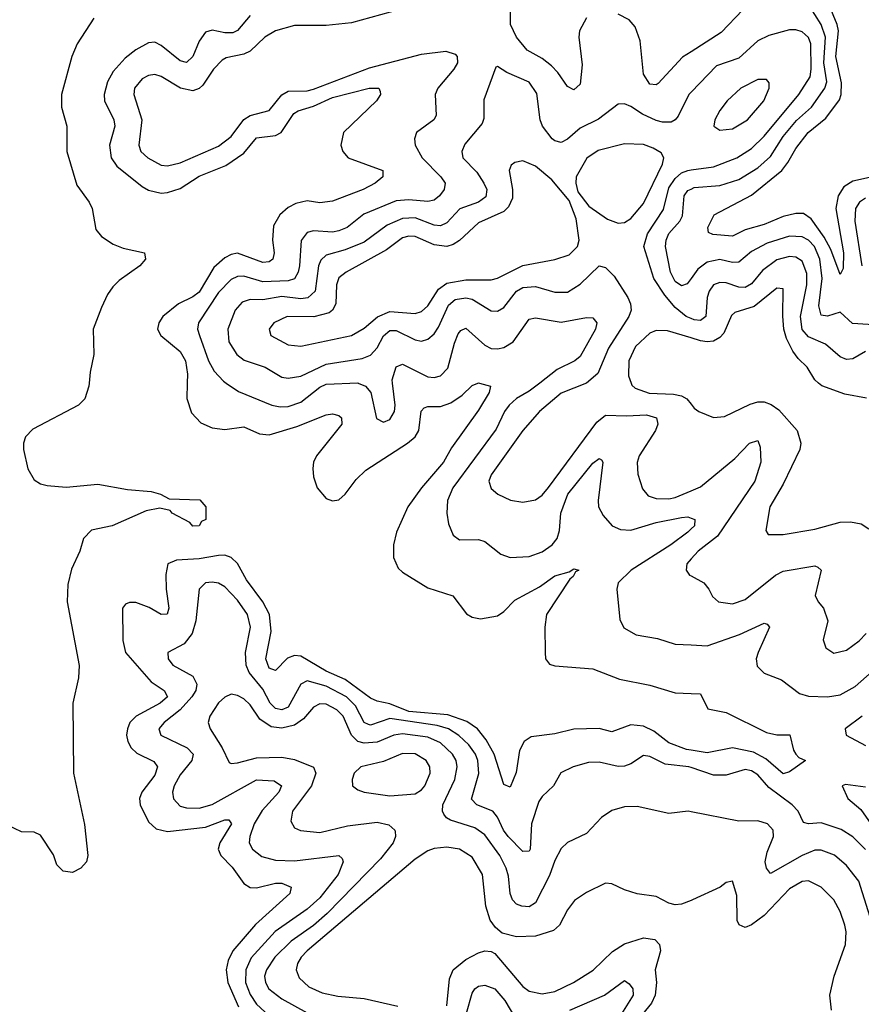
# Model space of a CAD drawing. Header units: inches. Extents: x 1552611 to 1694776, y 811966 to 917215.
# Tile 528 of 549: x 1667884 to 1670536, y 908041 to 911146. Entities that reach past the tile are written whole.
import ezdxf

# ---------------------------------------------------------------- set-up
doc = ezdxf.new("R2010")
doc.units = ezdxf.units.IN
doc.header["$MEASUREMENT"] = 0
for name, color, linetype in [('B6960', 7, 'Continuous'), ('B6961', 7, 'Continuous'), ('B6970', 7, 'Continuous'), ('B6971', 7, 'Continuous')]:
    doc.layers.add(name, color=color, linetype=linetype)

msp = doc.modelspace()

# ---------------------------------------------------------------- linework, layer by layer
at = {"layer": 'B6960', "color": 5}
msp.add_line((1668950, 910000.1, 740), (1668950.2, 910000, 740), dxfattribs=at)
for points, elevation in [([(1668103, 910000), (1668102.2, 909990), (1668088.9, 909950), (1668069.4, 909930), (1667925.6, 909854.4), (1667902.6, 909830), (1667895.8, 909810), (1667895.8, 909790), (1667909.7, 909729.7), (1667930, 909695.2), (1667950, 909681.8), (1667970, 909676.6), (1668030, 909672.1), (1668130, 909680.6), (1668224, 909664), (1668298.3, 909658.3), (1668328, 909650), (1668355.1, 909635.1), (1668451.2, 909631.2), (1668470.9, 909609.1), (1668470.5, 909570), (1668457, 909563), (1668450, 909549.9), (1668430, 909549.1), (1668420.1, 909560.1), (1668364.2, 909590), (1668357.8, 909597.8), (1668325.3, 909605.3), (1668282.6, 909597.4), (1668175.3, 909550), (1668110, 909536.4), (1668085.5, 909510), (1668073, 909470), (1668047, 909413), (1668035.7, 909364.3), (1668033.1, 909310), (1668071, 909109), (1668068.9, 909070), (1668051.4, 908990), (1668053.8, 908770), (1668088, 908608), (1668098.5, 908510), (1668094.2, 908490), (1668076.8, 908470), (1668050, 908456.7), (1668021.1, 908461.1), (1668000.5, 908480.5), (1667990, 908511.8), (1667950, 908574), (1667930, 908584), (1667890, 908585.2), (1667845.4, 908605.4)], 680), ([(1668411.9, 910000), (1668410.7, 909950.7), (1668425.8, 909905.8), (1668454.6, 909874.6), (1668490, 909858.7), (1668530, 909853.1), (1668590, 909862), (1668640, 909840), (1668670, 909836.2), (1668757.1, 909862.9), (1668850, 909899.8), (1668870, 909902.4), (1668890, 909897.8), (1668897.8, 909890), (1668898.8, 909870), (1668819.8, 909770), (1668810.1, 909750), (1668807.9, 909730), (1668810, 909704), (1668821, 909670), (1668850, 909636.2), (1668870, 909628.5), (1668890, 909632.1), (1668909.8, 909650), (1668944, 909696), (1668975.2, 909724.8), (1669106.4, 909810), (1669130.2, 909829.8), (1669141.9, 909850), (1669148.7, 909911.3), (1669158.2, 909921.8), (1669170, 909926), (1669210, 909926.3), (1669242.7, 909937.3), (1669278.1, 909961.9), (1669310, 909992.4), (1669328.2, 910000)], 720), ([(1668534.2, 910000), (1668573.6, 909973.6), (1668678.9, 909930), (1668704.7, 909924.7), (1668730, 909926.2), (1668770, 909939.9), (1668830, 909987), (1668850, 909996.1), (1668950, 910000.1)], 740), ([(1668950.2, 910000), (1668973.4, 909990), (1668990.9, 909970), (1669008.5, 909888.5), (1669030, 909876.5), (1669050, 909884.7), (1669064.7, 909910), (1669067.3, 909930), (1669059.1, 910000)], 740), ([(1669332.6, 910000), (1669368, 909990), (1669363.6, 909970), (1669330, 909914.2), (1669244.7, 909795.3), (1669219.7, 909750), (1669149.7, 909670), (1669107, 909610), (1669071.5, 909530), (1669061.5, 909490), (1669061.6, 909450), (1669076.6, 909416.6), (1669090, 909403.6), (1669170, 909353.8), (1669249.2, 909329.2), (1669292.3, 909272.3), (1669310, 909261.7), (1669336.3, 909256.3), (1669390, 909265.4), (1669410, 909279.1), (1669444.8, 909315.2), (1669522.6, 909357.4), (1669570, 909391.9), (1669615.6, 909404.4), (1669630, 909413.8), (1669646, 909410), (1669635.1, 909404.9), (1669628.4, 909390), (1669618, 909382), (1669543.7, 909270), (1669539.1, 909230), (1669539.6, 909150), (1669541.5, 909130), (1669553.6, 909113.6), (1669570, 909107.8), (1669690, 909098.9), (1669773.7, 909066.3), (1669870, 909047), (1669950, 909022.6), (1670000, 909021.2)], 720), ([(1669523, 910000), (1669490, 909974.6), (1669449.2, 909950.8), (1669426.5, 909930), (1669411.5, 909910), (1669385.2, 909854.8), (1669248.6, 909670), (1669232.4, 909630), (1669230.1, 909590.1), (1669235.7, 909555.7), (1669250, 909520.3), (1669270, 909506), (1669330, 909507.1), (1669350, 909500.2), (1669400.3, 909460.3), (1669429.3, 909449.3), (1669490, 909453.4), (1669530, 909467.2), (1669561.8, 909490), (1669577.5, 909510), (1669584.6, 909535.4), (1669589.5, 909590), (1669611.3, 909650), (1669690, 909747.2), (1669710, 909761.5), (1669717.8, 909757.8), (1669721.5, 909750), (1669706.8, 909630), (1669708.5, 909610), (1669722.5, 909582.5), (1669751.4, 909550), (1669777.7, 909537.7), (1669810, 909536.4), (1669890, 909559.7), (1669970, 909575.6), (1669990, 909577.6), (1670000, 909574.1)], 740), ([(1669670.1, 910000), (1669590, 909968), (1669521.6, 909910), (1669470, 909849.9), (1669370.1, 909710), (1669362.8, 909690), (1669370, 909667.1), (1669390.3, 909650), (1669430.7, 909630.7), (1669470, 909624.4), (1669510, 909632.1), (1669530, 909646.8), (1669550, 909670.1), (1669703.1, 909876.9), (1669730, 909899.1), (1669796.2, 909896.2), (1669859.8, 909899.8), (1669891, 909890), (1669895.3, 909870), (1669887.8, 909850), (1669835.8, 909770), (1669829.5, 909749.4), (1669832.3, 909712.3), (1669846.5, 909666.5), (1669864.5, 909644.5), (1669890, 909635.9), (1669930, 909634.7), (1669950, 909639), (1670000, 909660.1)], 760), ([(1669811.1, 910000), (1669813.5, 909993.5), (1669823.4, 909983.4), (1669867.6, 909967.6), (1669944.8, 909964.8), (1669970, 909959.8), (1669986.4, 909950), (1670000, 909933.1)], 780), ([(1670000, 909539.8), (1669989.2, 909530), (1669936, 909490), (1669811.4, 909410), (1669770.2, 909370), (1669766, 909350), (1669774.8, 909254.8), (1669787.7, 909227.7), (1669826.5, 909206.5), (1669894.2, 909194.2), (1669950, 909176.8), (1670000, 909174.1)], 740), ([(1670000, 908842.5), (1669985, 908844.9), (1669930, 908865.2), (1669882, 908902), (1669850, 908918.3), (1669810, 908922.1), (1669750, 908900.4), (1669710, 908910.9), (1669630, 908908.5), (1669570, 908893.7), (1669496.1, 908883.9), (1669473.8, 908870), (1669458.6, 908841.4), (1669448.4, 908771.6), (1669430, 908725.7), (1669410, 908734), (1669378.9, 908830), (1669354.5, 908874.5), (1669326.3, 908910), (1669292.9, 908933), (1669233.5, 908953.5), (1669110, 908964.5), (1669050, 908988), (1669010, 908996.3), (1668990, 909006.4), (1668910, 909065.4), (1668850, 909091.4), (1668770, 909138.3), (1668750, 909140.8), (1668727.7, 909132.3), (1668690, 909093), (1668670, 909101.1), (1668659.3, 909130), (1668676, 909216), (1668671.2, 909270), (1668650.5, 909310), (1668599, 909379), (1668570, 909430.4), (1668550, 909450.3), (1668530, 909456.7), (1668510, 909456.2), (1668450, 909446), (1668378.4, 909441.6), (1668351.3, 909430), (1668344.1, 909395.9), (1668345.3, 909350), (1668354.3, 909290), (1668349.2, 909270.8), (1668330, 909270.6), (1668292.4, 909292.4), (1668250, 909307.7), (1668230, 909308.3), (1668217.3, 909302.7), (1668207.5, 909290), (1668208.5, 909188.5), (1668217.2, 909150), (1668297.8, 909057.8), (1668338.8, 909030), (1668350.1, 909010), (1668326.9, 908990), (1668250.5, 908949.5), (1668231.4, 908930), (1668223.2, 908910), (1668220.8, 908890), (1668224.5, 908870), (1668235.1, 908850), (1668253, 908833), (1668306.6, 908806.6), (1668317.7, 908790), (1668310, 908763), (1668268.6, 908710), (1668261.3, 908690), (1668263.1, 908670), (1668290, 908616.3), (1668314.5, 908594.5), (1668350, 908586.3), (1668470, 908599.9), (1668530, 908623), (1668542.6, 908622.6), (1668551, 908610), (1668515.1, 908550), (1668509.6, 908530), (1668517.3, 908510), (1668553.1, 908473.1), (1668590, 908422.1), (1668610, 908409.1), (1668630, 908408.7), (1668690, 908423), (1668710, 908422.7), (1668739.7, 908410), (1668735.4, 908390), (1668627.1, 908292.9), (1668555.6, 908210), (1668540.6, 908179.4), (1668534.5, 908150), (1668540.1, 908110), (1668573, 908033)], 720), ([(1670000, 909445.6), (1669986, 909430), (1669984.2, 909410), (1669994.5, 909394.5), (1670000, 909391.6)], 760), ([(1670000, 908787.4), (1669992.2, 908790), (1669918.4, 908798.4), (1669870, 908822.6), (1669850, 908826), (1669810, 908799), (1669790, 908791.9), (1669770, 908790.9), (1669710, 908804.1), (1669676.7, 908803.3), (1669628.2, 908790), (1669589.5, 908770.5), (1669566.5, 908730), (1669530, 908696.5), (1669520, 908680), (1669496.6, 908610), (1669492.9, 908530), (1669490, 908523.9), (1669470, 908523.2), (1669423, 908570), (1669408.7, 908590), (1669390, 908631.2), (1669375, 908650), (1669324.5, 908670), (1669307.9, 908687.9), (1669331.4, 908768.6), (1669327.4, 908810), (1669319.9, 908830), (1669299.2, 908859.2), (1669268.3, 908888.3), (1669235.1, 908910), (1669200.1, 908920.1), (1669050, 908942.5), (1668990, 908921.1), (1668983.1, 908923.1), (1668970, 908929.5), (1668942, 908982), (1668913.6, 909010), (1668850, 909043.9), (1668790, 909061.1), (1668770, 909050.6), (1668730, 908978.2), (1668710, 908969.1), (1668690, 908973.8), (1668673.4, 908990), (1668650, 909034.5), (1668607.1, 909087.1), (1668597.3, 909110), (1668595.5, 909150), (1668611.4, 909230), (1668602.2, 909270), (1668570, 909315.7), (1668530, 909357.3), (1668510, 909369), (1668490, 909372.5), (1668470, 909369.8), (1668449.4, 909350), (1668439.1, 909250), (1668427.3, 909210), (1668402, 909178), (1668350.3, 909150), (1668352.2, 909130), (1668366.5, 909110), (1668430, 909075.7), (1668442.4, 909050), (1668439.4, 909030), (1668426.9, 909010), (1668390, 908969), (1668338.7, 908930), (1668322.7, 908910), (1668328.4, 908890), (1668411.7, 908850), (1668430.1, 908830), (1668426.9, 908810), (1668390, 908764.5), (1668370.6, 908730), (1668365.6, 908710), (1668368.4, 908688.4), (1668390, 908666.2), (1668410, 908660.3), (1668450, 908659.5), (1668490, 908671.2), (1668630, 908748.3), (1668686.2, 908746.1), (1668709.3, 908730), (1668700.9, 908710), (1668648.4, 908651.6), (1668622.6, 908610), (1668608.7, 908570), (1668607.1, 908550), (1668617.7, 908530), (1668647.1, 908507.1), (1668690, 908495.5), (1668750, 908493.5), (1668890, 908510.7), (1668900.5, 908500.5), (1668903.8, 908490), (1668887.8, 908450), (1668830, 908376.8), (1668790, 908341), (1668689, 908271), (1668613, 908187), (1668596.6, 908150), (1668595.5, 908110), (1668610, 908072.4), (1668630, 908041), (1668670, 908004.5)], 740), ([(1670000, 908647.9), (1669990.2, 908649.8), (1669930, 908642.2), (1669830, 908665), (1669790, 908663.4), (1669750, 908652.5), (1669717.4, 908630), (1669670, 908579.8), (1669610, 908550.8), (1669590, 908532.1), (1669570, 908494.7), (1669553.4, 908446.6), (1669510, 908360.9), (1669490, 908347.8), (1669466, 908350), (1669450, 908357.1), (1669437.1, 908370), (1669429.5, 908390), (1669424.5, 908444.5), (1669417.3, 908470), (1669396.8, 908510), (1669350, 908574.9), (1669317.9, 908597.9), (1669241.1, 908621.1), (1669228.6, 908628.6), (1669220.6, 908640.6), (1669216.3, 908650), (1669217.2, 908670), (1669255.5, 908750), (1669262.9, 908790), (1669259, 908810), (1669248.3, 908830), (1669210, 908865.7), (1669170, 908882.9), (1669090, 908893.4), (1669062.6, 908890), (1669010, 908868), (1668970, 908864.6), (1668950, 908869.3), (1668930, 908890), (1668903.6, 908950), (1668883.6, 908970), (1668850, 908987.1), (1668830, 908988), (1668810, 908977.7), (1668778.6, 908941.4), (1668750, 908920.8), (1668710, 908912), (1668676, 908916), (1668640.4, 908940.5), (1668610, 908985.2), (1668590, 909004.4), (1668570, 909014.9), (1668550, 909018.7), (1668530, 909009.8), (1668510, 908991.5), (1668482.8, 908950), (1668478.4, 908930), (1668483.9, 908910), (1668521.8, 908850), (1668543.6, 908803.6), (1668550, 908800.2), (1668570, 908802.1), (1668630, 908818.6), (1668710, 908820.1), (1668750, 908812.8), (1668810, 908789.1), (1668817.5, 908770), (1668803.7, 908730), (1668743.3, 908650), (1668738.3, 908618.3), (1668750, 908597.3), (1668768.6, 908588.6), (1668830, 908582.6), (1668916.5, 908603.5), (1669010, 908615.6), (1669047.1, 908607.1), (1669066.4, 908590), (1669067, 908587), (1669068.3, 908570), (1669060.4, 908550), (1669020.6, 908499.4), (1668853.1, 908326.9), (1668810, 908289.6), (1668739.8, 908240.2), (1668688.5, 908190), (1668661.7, 908150), (1668655.8, 908130), (1668658.6, 908110), (1668669.2, 908090), (1668710, 908058.6), (1668790, 908014.1)], 760), ([(1670000, 908368.5), (1669970, 908356.9), (1669950, 908354.3), (1669930, 908359.7), (1669890, 908381.1), (1669829.8, 908389.8), (1669790, 908401.7), (1669750, 908420.5), (1669730, 908422.6), (1669670, 908394), (1669632, 908368), (1669610, 908339.1), (1669585.4, 908290), (1669566.2, 908273.8), (1669510, 908255.8), (1669450, 908253.8), (1669404.9, 908264.9), (1669383, 908283), (1669366.2, 908306.2), (1669352.8, 908350), (1669342, 908450), (1669310, 908504.5), (1669269.9, 908529.9), (1669230, 908536), (1669190, 908532.5), (1669170, 908525.2), (1669130, 908499.1), (1668789.6, 908210), (1668770.5, 908190), (1668759.4, 908170), (1668755.4, 908150), (1668764.6, 908124.6), (1668795.6, 908095.6), (1668837.1, 908077.1), (1668886.7, 908066.7), (1668970, 908059.4), (1669075.3, 908035.3)], 780), ([(1669230, 908036.3), (1669238.6, 908121.4), (1669250.3, 908149.7), (1669290, 908182.3), (1669330, 908203.8), (1669350, 908209.3), (1669370, 908207.3), (1669380.8, 908200.8), (1669470, 908096.6), (1669490, 908082.7), (1669530, 908073.7), (1669570, 908081), (1669629, 908110), (1669691.5, 908148.5), (1669752.2, 908207.8), (1669790, 908231.6), (1669850, 908250.2), (1669885.7, 908245.7), (1669900.6, 908230), (1669903.9, 908210), (1669886.9, 908150), (1669890.5, 908110), (1669886.2, 908070), (1669875.3, 908044.7), (1669847, 908010)], 780), ([(1669617.5, 908022.5), (1669727, 908070), (1669790, 908115.7), (1669805.2, 908105.2), (1669816.3, 908090), (1669817.3, 908070), (1669718, 907910)], 760), ([(1669274.5, 907950), (1669310, 908075.8), (1669318.5, 908090), (1669330, 908098), (1669350, 908101.3), (1669380.8, 908090), (1669412.7, 908052.7), (1669450, 907990.9)], 760)]:
    msp.add_lwpolyline(points, dxfattribs=dict(at, elevation=elevation))
at = {"layer": 'B6960', "color": 5, "elevation": 780}
msp.add_lwpolyline([(1669090, 908831.7), (1669030, 908806.1), (1668959.5, 908790), (1668938.2, 908770), (1668931.3, 908750), (1668933.1, 908730), (1668950, 908716.9), (1668969.6, 908709.5), (1669050, 908697.9), (1669130, 908704.8), (1669150, 908717.4), (1669160.2, 908730), (1669177.9, 908770), (1669176.5, 908790), (1669165.2, 908810), (1669130, 908830.7)], close=True, dxfattribs=at)
at = {"layer": 'B6961', "color": 5}
msp.add_line((1668950, 910000.1, 740), (1668950.2, 910000, 740), dxfattribs=at)
for points, elevation in [([(1669081.9, 911178.1), (1668930, 911135.2), (1668850, 911127.6), (1668750, 911127.2), (1668690, 911110.7), (1668656.3, 911090), (1668610, 911046.7), (1668590, 911036.9), (1668534.5, 911025.5), (1668521.6, 911018.4), (1668494.7, 910990), (1668461.3, 910938.7), (1668450, 910928.4), (1668430, 910920.9), (1668390.7, 910930), (1668330, 910966.7), (1668310, 910972.3), (1668290, 910969.9), (1668270, 910959.2), (1668245.6, 910930), (1668243.3, 910910), (1668269, 910830), (1668258.9, 910750), (1668265.3, 910730), (1668287.6, 910710), (1668330, 910687.2), (1668350, 910684.4), (1668390, 910694.3), (1668510, 910746.5), (1668550, 910777.8), (1668590, 910830.5), (1668610, 910843.2), (1668670, 910859.6), (1668710, 910908.8), (1668730, 910920.2), (1668790, 910920.8), (1668810, 910926.2), (1668986, 910994), (1669150, 911036.9), (1669226.8, 911046.8), (1669256.7, 911036.7), (1669263, 911030), (1669263.5, 911010), (1669251.9, 910990), (1669201.2, 910930), (1669193.1, 910910), (1669196.3, 910843.7), (1669189.2, 910830), (1669134.7, 910790), (1669128.3, 910770), (1669130.2, 910750), (1669152.1, 910710), (1669211, 910650), (1669225, 910630), (1669221.4, 910610), (1669207, 910590), (1669190, 910576.3), (1669170, 910572.3), (1669110, 910577.7), (1669070, 910574.9), (1668968, 910532), (1668915.8, 910490), (1668890, 910479.6), (1668870, 910475.4), (1668810, 910480.1), (1668790, 910474.5), (1668770.5, 910449.5), (1668766, 910370), (1668761.8, 910350), (1668750, 910328.6), (1668730, 910322.7), (1668650, 910318.7), (1668590, 910336.6), (1668570, 910336), (1668550, 910326.9), (1668510, 910285.6), (1668447.4, 910190), (1668444.2, 910170), (1668450.1, 910150), (1668478.7, 910070), (1668497.2, 910037.2), (1668525.7, 910005.7), (1668534.2, 910000)], 740), ([(1668117.4, 911150), (1668064.7, 911070), (1668048.7, 911030), (1668015.7, 910910), (1668015.7, 910870), (1668032.9, 910810), (1668032.1, 910730), (1668064, 910624), (1668103.1, 910570), (1668112.3, 910550), (1668124.3, 910484.3), (1668142.1, 910462.1), (1668178, 910438), (1668210, 910425.4), (1668277.3, 910410), (1668280.3, 910390), (1668262.2, 910370), (1668197.2, 910322.8), (1668177.1, 910302.9), (1668160.5, 910279.5), (1668141.6, 910238.4), (1668115.8, 910170), (1668117.5, 910090), (1668105.7, 910034.3), (1668103, 910000)], 680), ([(1668610, 911159.1), (1668570, 911111.1), (1668555.4, 911104.6), (1668530, 911104.3), (1668490, 911113), (1668470, 911106.3), (1668450, 911077.4), (1668430, 911029.8), (1668410, 911010.5), (1668390, 911015.5), (1668330, 911064.7), (1668310, 911075), (1668290, 911072.5), (1668250, 911051), (1668216.1, 911023.9), (1668178, 910982), (1668160.4, 910950), (1668150.1, 910910.1), (1668151.3, 910890), (1668181.1, 910830), (1668183.8, 910810), (1668167.3, 910750), (1668172.2, 910710), (1668190, 910683.4), (1668270, 910620.1), (1668290, 910607.9), (1668330, 910598.8), (1668350, 910600.5), (1668390, 910613.8), (1668450, 910652.6), (1668533.8, 910686.2), (1668590, 910724.4), (1668630, 910773.4), (1668690, 910780.9), (1668707.5, 910790), (1668747.5, 910850), (1668762, 910858), (1668810, 910873), (1668870, 910900.2), (1668985.6, 910930), (1669015.5, 910930), (1669019.5, 910919.5), (1669020.7, 910910), (1669008.5, 910890), (1668904, 910790), (1668896, 910750), (1668902.3, 910730), (1668919, 910710), (1669028.8, 910670), (1669028.2, 910650), (1669003.8, 910630), (1668966, 910610), (1668870, 910573.1), (1668830, 910568.1), (1668790, 910574.4), (1668754.2, 910565.8), (1668730, 910553.2), (1668703.3, 910530), (1668684, 910496), (1668680.3, 910450), (1668685.8, 910410), (1668681.3, 910390), (1668670, 910382.2), (1668650, 910380.5), (1668570, 910408.9), (1668550, 910405.6), (1668530, 910395.1), (1668495.5, 910364.5), (1668450, 910286.1), (1668430, 910271.7), (1668384, 910250), (1668335, 910210), (1668321.9, 910190), (1668318.5, 910170), (1668328.8, 910150), (1668390, 910099.5), (1668406.7, 910070), (1668412.6, 910027.4), (1668411.9, 910000)], 720), ([(1669670, 911151.1), (1669648.4, 911110), (1669646.4, 911090), (1669656.9, 911003.1), (1669650, 910942), (1669630, 910924), (1669610, 910935.1), (1669579.4, 910979.4), (1669559.6, 910999.6), (1669530, 911023), (1669483.6, 911050), (1669450, 911090.5), (1669430.7, 911130), (1669430.3, 911170.3)], 740), ([(1670000, 911044.5), (1669973, 911027), (1669895.8, 910944.2), (1669890, 910939.8), (1669870, 910942), (1669850, 910974.3), (1669839.1, 911079.1), (1669823.4, 911123.4), (1669804.8, 911144.8), (1669770, 911163.5)], 740), ([(1670000, 910917.2), (1669993, 910910), (1669958.8, 910841.1), (1669950, 910829.4), (1669937.1, 910822.9), (1669910, 910822.3), (1669890, 910828), (1669847.2, 910847.2), (1669810, 910872.1), (1669790, 910880.3), (1669770, 910879.2), (1669708.4, 910831.6), (1669650, 910803.7), (1669610, 910769.2), (1669590, 910757.9), (1669570, 910763.2), (1669562.1, 910770), (1669531.9, 910810), (1669524.6, 910830), (1669513.2, 910913.2), (1669490, 910948.7), (1669419, 910979), (1669390, 910997.6), (1669384.4, 910995.6), (1669347, 910893), (1669346.4, 910833.6), (1669341.6, 910818.4), (1669286.9, 910753.1), (1669277.3, 910730), (1669280.8, 910710), (1669324.8, 910664.8), (1669347.1, 910630), (1669355.7, 910610), (1669353.2, 910586.8), (1669329.8, 910570.2), (1669271.3, 910548.7), (1669230, 910505.4), (1669210, 910495.2), (1669190, 910497.6), (1669130, 910520.8), (1669090, 910518.3), (1669042.4, 910497.6), (1668970, 910444), (1668910, 910420.1), (1668850, 910403.2), (1668833.1, 910386.9), (1668825.4, 910370), (1668814.7, 910290), (1668791.8, 910268.2), (1668770, 910265), (1668710, 910272.6), (1668650, 910262.1), (1668610, 910263.1), (1668585.3, 910254.7), (1668562.5, 910230), (1668539.4, 910170), (1668542.6, 910130), (1668567.8, 910090), (1668591.8, 910071.8), (1668657.3, 910050), (1668710, 910018), (1668730, 910015.8), (1668770, 910021.3), (1668850, 910059.2), (1668962.9, 910077.1), (1668990, 910088), (1669010, 910110.7), (1669030.8, 910149.2), (1669050, 910165.5), (1669070, 910165.7), (1669130, 910136), (1669150, 910132.3), (1669170, 910138.3), (1669190, 910155.3), (1669203.6, 910176.4), (1669234.9, 910245.1), (1669256.7, 910263.3), (1669290, 910268.7), (1669310, 910264.9), (1669370, 910227.1), (1669390, 910226.1), (1669410, 910238.4), (1669450, 910289.6), (1669470, 910301.5), (1669510, 910304.6), (1669570, 910286.2), (1669610, 910286.9), (1669650, 910311.2), (1669710, 910369), (1669730, 910364), (1669757, 910337), (1669800.7, 910270), (1669809.4, 910250), (1669811.2, 910230), (1669804, 910210), (1669739.1, 910110), (1669706.4, 910030), (1669670.1, 910000)], 760), ([(1670000, 910203.5), (1669984.8, 910210), (1669950, 910238.6), (1669916.6, 910276.6), (1669882.5, 910330), (1669851.4, 910430), (1669862.8, 910470), (1669913.2, 910546.8), (1669930, 910615.6), (1669950, 910645.3), (1669970, 910662.4), (1669990, 910670.4), (1670000, 910671.8)], 760), ([(1670000, 910329.5), (1669987.6, 910312.4), (1669970, 910305.9), (1669950, 910319.9), (1669934.7, 910350), (1669919.6, 910430), (1669921.6, 910450), (1669930, 910471.6), (1669964.1, 910510), (1669972.5, 910527.5), (1669978.3, 910590), (1669990, 910606.7), (1670000, 910611.4)], 740), ([(1669059.1, 910000), (1669057.9, 910010), (1669070, 910051), (1669090, 910059.8), (1669170, 910019.4), (1669190, 910017.5), (1669210, 910023), (1669233.2, 910046.8), (1669254.4, 910125.6), (1669265.4, 910154.6), (1669274.5, 910165.5), (1669290, 910172.8), (1669350, 910119.1), (1669370, 910109.2), (1669390, 910107.6), (1669410, 910111.5), (1669439.1, 910130), (1669490, 910201.3), (1669510, 910206), (1669590, 910191.9), (1669670, 910206.4), (1669690, 910205.7), (1669702.8, 910190), (1669699, 910170), (1669650, 910083.2), (1669633.4, 910070), (1669577.8, 910042.2), (1669523, 910000)], 740), ([(1670000, 910142.3), (1669925, 910165), (1669890, 910165.2), (1669870, 910157.4), (1669825.1, 910114.9), (1669803.7, 910070), (1669802.8, 910022.8), (1669811.1, 910000)], 780), ([(1669328.2, 910000), (1669330, 910000.7), (1669332.6, 910000)], 720)]:
    msp.add_lwpolyline(points, dxfattribs=dict(at, elevation=elevation))
at = {"layer": 'B6961', "color": 5, "elevation": 780}
for points in [[(1669790, 910754.3), (1669706.5, 910733.5), (1669671.4, 910708.6), (1669638.1, 910650), (1669636.1, 910630), (1669643, 910603), (1669677.7, 910557.7), (1669736.6, 910516.6), (1669770, 910504.5), (1669790, 910505.6), (1669810, 910518.5), (1669850, 910566.4), (1669909.9, 910690), (1669913.7, 910710), (1669905.6, 910725.6), (1669880.8, 910740.8), (1669850, 910752.1)], [(1669470, 910700.2), (1669444.3, 910695.7), (1669433.1, 910686.9), (1669426, 910670), (1669437.2, 910610), (1669436.8, 910583.2), (1669424.9, 910555.1), (1669410, 910541.3), (1669330, 910505.1), (1669270, 910449.4), (1669250, 910436.4), (1669230, 910430.3), (1669190, 910435.7), (1669130, 910461.7), (1669110, 910462.9), (1669090, 910457.4), (1669039.7, 910420.3), (1668912.9, 910350), (1668890, 910331.9), (1668882.7, 910310), (1668880.6, 910250), (1668870.1, 910229.9), (1668858.9, 910221.1), (1668810.9, 910209.1), (1668726.4, 910210), (1668685, 910190), (1668670.2, 910170), (1668675.3, 910150), (1668730, 910120.4), (1668770, 910116), (1668810, 910124.2), (1668930, 910150.1), (1668970, 910172.7), (1669011.3, 910208.7), (1669050, 910225.5), (1669130, 910219), (1669150, 910226), (1669170, 910243.1), (1669203.7, 910296.3), (1669230, 910314.4), (1669290, 910325.1), (1669370, 910324.9), (1669390, 910330.1), (1669470, 910370.9), (1669570.7, 910389.3), (1669615.4, 910404.6), (1669641.5, 910430), (1669647.5, 910450), (1669638.1, 910518.1), (1669615.5, 910575.5), (1669560.7, 910640.7), (1669510, 910683.4)]]:
    msp.add_lwpolyline(points, close=True, dxfattribs=at)
at = {"layer": 'B6970', "color": 5}
for points, elevation in [([(1670552.4, 909952.4), (1670484.4, 909964.4), (1670411.6, 909991.6), (1670401.6, 910000)], 780), ([(1670000, 909933.1), (1670010, 909920.7), (1670024.6, 909910), (1670070, 909891), (1670105.4, 909894.6), (1670186.3, 909933.7), (1670210, 909941), (1670230, 909940.9), (1670252.4, 909932.4), (1670275.9, 909915.9), (1670333.8, 909850), (1670346, 909810), (1670342.5, 909790), (1670290, 909681.1), (1670247.7, 909610), (1670234.9, 909534.9), (1670242.6, 909522.6), (1670290, 909522.6), (1670390, 909539.2), (1670470, 909561.7), (1670502.7, 909562.7), (1670535.6, 909555.6), (1670560.2, 909540.2)], 780), ([(1670000, 909660.1), (1670030, 909672.8), (1670137.8, 909762.2), (1670184.4, 909810), (1670210, 909818.5), (1670217.6, 909797.6), (1670219.3, 909750), (1670200.3, 909690), (1670083.1, 909516.9), (1670022, 909470), (1670000, 909445.6)], 760), ([(1670000, 909574.1), (1670011.7, 909570), (1670011.1, 909550), (1670000, 909539.8)], 740), ([(1670000, 909391.6), (1670039.5, 909370), (1670056, 909350), (1670066.9, 909326.9), (1670086, 909310), (1670130, 909303.5), (1670170, 909317.8), (1670265.9, 909394.1), (1670290, 909406.9), (1670390, 909423.2), (1670399.7, 909419.7), (1670410.1, 909410), (1670391, 909330), (1670400.2, 909310), (1670417.5, 909290), (1670431.1, 909250), (1670416, 909190), (1670424.6, 909164.6), (1670450, 909148), (1670490, 909157.8), (1670530, 909186.6), (1670551.7, 909210)], 760), ([(1670000, 909174.1), (1670050, 909171.3), (1670152.6, 909207.4), (1670230, 909243.2), (1670239.7, 909239.7), (1670247.2, 909230), (1670211.3, 909150), (1670205, 909130), (1670207.7, 909107.7), (1670230, 909084.7), (1670284.6, 909064.6), (1670341.1, 909021.1), (1670370, 909012.1), (1670430.1, 909010.1), (1670470, 909017), (1670516.5, 909043.5), (1670570.8, 909090)], 740), ([(1670000, 909021.2), (1670030, 909020.3), (1670052.2, 908972.2), (1670110, 908961.3), (1670237.8, 908897.8), (1670270, 908891), (1670310.6, 908890.6), (1670322.7, 908842.7), (1670330.1, 908830.1), (1670339.7, 908819.7), (1670360.7, 908810), (1670310, 908774.3), (1670290, 908768.1), (1670235.5, 908815.5), (1670196.3, 908836.3), (1670130.7, 908849.3), (1670050, 908834.2), (1670000, 908842.5)], 720), ([(1670538.6, 908950), (1670484.9, 908910), (1670488.8, 908890), (1670550, 908856.6)], 740), ([(1670550, 908529.2), (1670509.5, 908569.5), (1670472.4, 908592.4), (1670410, 908612.9), (1670370, 908610.5), (1670354.5, 908614.5), (1670337.1, 908650), (1670318.6, 908670), (1670245, 908725), (1670210, 908764.6), (1670190, 908777.5), (1670170, 908781.2), (1670110, 908763.6), (1670070, 908764), (1670000, 908787.4)], 740), ([(1670550, 908725.3), (1670486, 908734), (1670476.3, 908730), (1670493.7, 908690), (1670534.9, 908654.9), (1670565.8, 908610)], 740), ([(1670605.2, 908185.2), (1670528.8, 908428.8), (1670490, 908479.1), (1670451.7, 908511.7), (1670410, 908526.8), (1670390, 908526.7), (1670350, 908510.7), (1670250, 908453.5), (1670237.5, 908470), (1670233.8, 908490), (1670239.4, 908520.6), (1670259.3, 908570), (1670258, 908590), (1670240.5, 908610), (1670210, 908619.3), (1670150, 908618.5), (1670000, 908647.9)], 760), ([(1670442.6, 908022.6), (1670437, 908070), (1670450.9, 908130), (1670486.9, 908230), (1670488.4, 908270), (1670484.5, 908290), (1670470, 908333.5), (1670450, 908370.6), (1670410, 908410.5), (1670370, 908429.9), (1670350, 908428), (1670310, 908405.6), (1670230, 908321.5), (1670190, 908291.4), (1670170, 908283.2), (1670151.1, 908291.1), (1670145.3, 908305.3), (1670144.4, 908384.4), (1670130, 908429), (1670110, 908425.2), (1670091, 908410), (1670004, 908370), (1670000, 908368.5)], 780)]:
    msp.add_lwpolyline(points, dxfattribs=dict(at, elevation=elevation))
at = {"layer": 'B6971', "color": 5}
for points, elevation in [([(1670000, 910611.4), (1670010, 910616.2), (1670090, 910622.6), (1670150, 910641.8), (1670210, 910679), (1670250, 910714.2), (1670290, 910777.7), (1670332.1, 910827.9), (1670378.8, 910870), (1670421.2, 910930), (1670427.3, 910950), (1670418.3, 911010), (1670423.7, 911090), (1670409.9, 911130), (1670370, 911193.4), (1670350, 911214.1), (1670330, 911222.4), (1670310, 911222.2), (1670230, 911207.5), (1670163.2, 911176.8), (1670094.3, 911105.7), (1670000, 911044.5)], 740), ([(1670590, 910653.9), (1670510, 910636.6), (1670481.7, 910618.3), (1670463.8, 910590), (1670456.3, 910550), (1670480.1, 910410), (1670478.6, 910361.4), (1670470, 910342.6), (1670440.5, 910420.5), (1670419.4, 910459.4), (1670378.1, 910518.1), (1670354, 910534), (1670330, 910534.2), (1670290, 910525.3), (1670230, 910499.4), (1670170, 910483.1), (1670130, 910463.1), (1670068.7, 910468.7), (1670054.9, 910474.9), (1670053.1, 910490), (1670072.2, 910530), (1670190, 910592.8), (1670285.6, 910670), (1670305.2, 910694.8), (1670330, 910739.3), (1670369.3, 910790), (1670424.5, 910835.5), (1670467.3, 910892.7), (1670473, 910910), (1670473.4, 910946.6), (1670456.3, 911030), (1670463.9, 911110), (1670460.1, 911130), (1670428, 911210)], 720), ([(1670000, 910671.8), (1670070, 910681.7), (1670143.7, 910710), (1670190, 910739.1), (1670230, 910778.4), (1670339.5, 910910), (1670374.7, 910965.3), (1670378.5, 910990), (1670376.7, 911070), (1670370, 911089), (1670359.4, 911099.4), (1670350, 911107.3), (1670330, 911113.7), (1670310, 911113.2), (1670244.4, 911095.6), (1670210, 911078.7), (1670150, 911023.8), (1670080.3, 910999.7), (1670000, 910917.2)], 760), ([(1670550, 910582.4), (1670530.7, 910570), (1670518, 910550), (1670516, 910510), (1670537.9, 910370)], 740), ([(1670590, 910182.8), (1670508.1, 910188.1), (1670470, 910222.9), (1670430, 910210.9), (1670410, 910214), (1670402.9, 910242.9), (1670412.8, 910330), (1670405.1, 910390), (1670388.6, 910430), (1670370, 910450.3), (1670350, 910460.6), (1670310, 910463), (1670239.2, 910440.8), (1670190, 910414.8), (1670150, 910381), (1670130, 910379.7), (1670090, 910389.2), (1670050, 910381.5), (1670021.2, 910358.8), (1670000, 910329.5)], 740), ([(1670550, 910099.2), (1670510, 910075.8), (1670490, 910074.4), (1670470, 910082.4), (1670423, 910123), (1670370, 910145.5), (1670350, 910168.6), (1670344.9, 910210), (1670364.8, 910310), (1670365.1, 910345.1), (1670350, 910384.6), (1670330, 910397.1), (1670310, 910399.3), (1670270, 910388.9), (1670224.8, 910355.2), (1670190, 910312.4), (1670170, 910301.6), (1670150, 910301.7), (1670110, 910315.7), (1670090, 910317), (1670070.8, 910309.2), (1670057.3, 910290), (1670050.8, 910270), (1670046.5, 910210), (1670030, 910197.3), (1670010, 910199.2), (1670000, 910203.5)], 760), ([(1670401.6, 910000), (1670389.9, 910009.9), (1670366, 910050), (1670337.2, 910077.2), (1670320.3, 910100.3), (1670300.8, 910140.8), (1670292.5, 910170), (1670288.7, 910211.3), (1670290, 910297.4), (1670270, 910299.1), (1670198.5, 910241.5), (1670137.5, 910222.5), (1670127.5, 910212.5), (1670102.6, 910157.4), (1670090, 910143.1), (1670070, 910131.8), (1670050, 910129.4), (1670030, 910133.3), (1670000, 910142.3)], 780)]:
    msp.add_lwpolyline(points, dxfattribs=dict(at, elevation=elevation))
at = {"layer": 'B6971', "color": 5, "elevation": 780}
msp.add_lwpolyline([(1670237.2, 910957.2), (1670210, 910956.8), (1670156.9, 910930), (1670113.4, 910890), (1670090, 910859.3), (1670074.7, 910830), (1670072, 910810), (1670090, 910797.3), (1670130, 910801.7), (1670177.8, 910830), (1670229.1, 910890), (1670245.6, 910930), (1670246.3, 910946.3)], close=True, dxfattribs=at)

doc.saveas('drawing.dxf')
